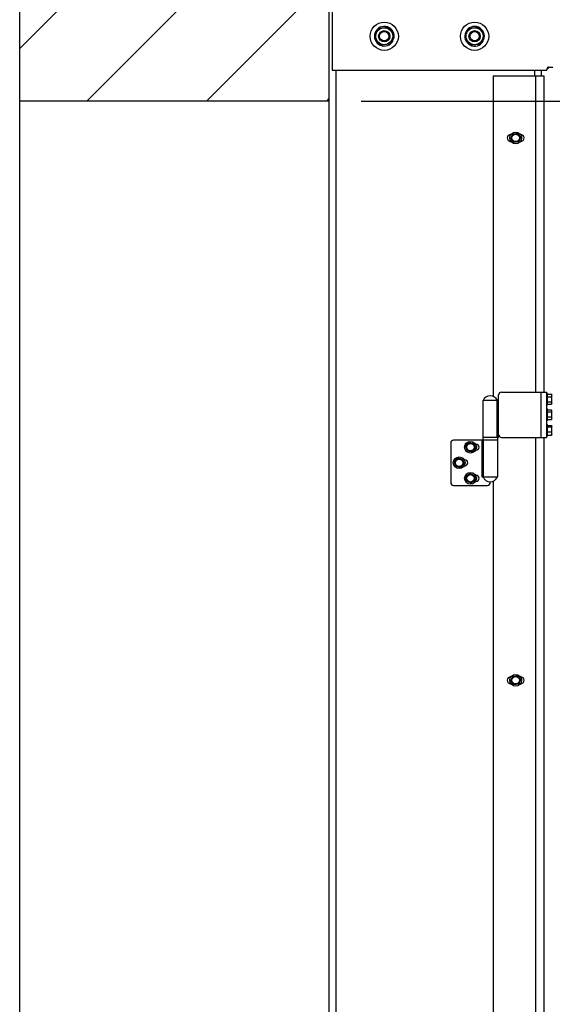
# Model space of a CAD drawing. Header units: inches. Extents: x 170 to 288, y 234 to 248.
# Tile 440 of 480: x 259.162 to 259.948, y 242.843 to 244.295. Entities that reach past the tile are written whole.
import ezdxf

# ---------------------------------------------------------------- set-up
doc = ezdxf.new("R2010")
doc.units = ezdxf.units.IN
doc.header["$LTSCALE"] = 0.25
doc.header["$MEASUREMENT"] = 0
doc.layers.add('ANNOTATIONS', color=1, linetype='Continuous')
doc.layers.add('STANDARD Z GUIDE MOTOR RH', color=7, linetype='Continuous')
doc.styles.add('ARIAL', font='arial.ttf', dxfattribs={"height": 0.09375})
doc.dimstyles.new('STANDARD$0', dxfattribs={"dimtxt": 0.09375, "dimasz": 0.09375, "dimexe": 0.03125, "dimexo": 0.046875, "dimgap": 0.09, "dimtad": 0, "dimtih": 1, "dimtoh": 1, "dimdec": 4, "dimzin": 0, "dimdsep": 46, "dimtxsty": 'ARIAL', "dimcen": 0.09, "dimadec": 0, "dimazin": 0, "dimtfac": 1, "dimtdec": 4, "dimtofl": 0, "dimtmove": 0, "dimatfit": 1, "dimfxl": 1, "dimtolj": 1, "dimtzin": 0, "dimarcsym": 0})

# ---------------------------------------------------------------- blocks, each defined once
blk = doc.blocks.new('*D44')
at = {"layer": 'ANNOTATIONS', "color": 0, "lineweight": -2, "transparency": 16777216}
for p, q in [((259.6663, 244.1753), (261.3812, 244.1753)), ((261.35, 244.0815), (261.35, 242.3905)), ((261.35, 240.2647), (261.35, 241.9557)), ((260.0725, 240.171), (261.3812, 240.171))]:
    blk.add_line(p, q, dxfattribs=at)
at = {"layer": 'ANNOTATIONS', "color": 0, "transparency": 16777216}
for points in [[(261.3343, 244.0815), (261.3656, 244.0815), (261.35, 244.1753)], [(261.3343, 240.2647), (261.3656, 240.2647), (261.35, 240.171)]]:
    blk.add_solid(points, dxfattribs=at)
at = {"layer": 'defpoints', "color": 0, "transparency": 16777216}
for p in [(259.6194, 244.1753), (261.35, 244.1753), (260.0257, 240.171)]:
    blk.add_point(p, dxfattribs=at)
at = {"layer": 'ANNOTATIONS', "color": 0, "transparency": 16777216, "insert": (261.35, 242.1731), "char_height": 0.09375, "attachment_point": 5, "style": 'ARIAL'}
blk.add_mtext('\\A1;OPENING \\PHEIGHT', dxfattribs=at)
blk = doc.blocks.new('*D45')
at = {"layer": 'ANNOTATIONS', "color": 0, "lineweight": -2, "transparency": 16777216}
for p, q in [((260.7829, 245.2238), (261.3812, 245.2238)), ((261.35, 245.1301), (261.35, 244.8381)), ((261.35, 244.269), (261.35, 244.5611)), ((259.6663, 244.1753), (261.3812, 244.1753))]:
    blk.add_line(p, q, dxfattribs=at)
at = {"layer": 'ANNOTATIONS', "color": 0, "transparency": 16777216}
for points in [[(261.3343, 245.1301), (261.3656, 245.1301), (261.35, 245.2238)], [(261.3343, 244.269), (261.3656, 244.269), (261.35, 244.1753)]]:
    blk.add_solid(points, dxfattribs=at)
at = {"layer": 'defpoints', "color": 0, "transparency": 16777216}
for p in [(260.7361, 245.2238), (261.35, 245.2238), (259.6194, 244.1753)]:
    blk.add_point(p, dxfattribs=at)
at = {"layer": 'ANNOTATIONS', "color": 0, "transparency": 16777216, "insert": (261.35, 244.6996), "char_height": 0.09375, "attachment_point": 5, "style": 'ARIAL'}
blk.add_mtext('\\A1;HEADROOM', dxfattribs=at)

msp = doc.modelspace()

# ---------------------------------------------------------------- hatches: boundary and pattern name
at = {"layer": 'STANDARD Z GUIDE MOTOR RH'}
h = msp.add_hatch(dxfattribs=at)
h.set_pattern_fill('ANSI31', color=256)
h.set_pattern_definition([(45, (74.86823, 0.0315), (-0.08838835, 0.08838835), [])])
h.paths.add_polyline_path([(259.6194, 245.60678), (259.43738, 245.60678), (259.43738, 245.53808), (259.39897, 245.67144), (259.39897, 245.60678), (259.16248, 245.60678), (259.16248, 244.17528), (259.6194, 244.17528)])

# ---------------------------------------------------------------- linework, layer by layer
for p, q in [((259.16248, 240.17095), (259.16248, 245.60678)), ((259.6194, 240.17095), (259.6194, 245.60678)), ((259.62337, 245.22095), (259.62337, 244.22095)), ((259.71243, 244.26722), (259.71428, 244.26665)), ((259.8455, 244.26646), (259.84731, 244.26577)), ((259.7117, 244.2654), (259.71344, 244.26454)), ((259.84465, 244.26469), (259.84633, 244.26372)), ((259.94077, 244.22262), (259.94077, 244.22345)), ((259.94244, 244.22512), (259.94909, 244.22512)), ((259.62337, 244.22095), (259.94045, 244.22095)), ((259.62904, 244.22095), (259.62904, 240.17095)), ((259.86107, 244.21262), (259.93587, 244.21262)), ((259.86107, 244.21262), (259.86107, 243.73993)), ((259.92227, 244.22095), (259.92227, 244.21262)), ((259.92357, 244.21262), (259.92357, 243.74595)), ((259.9319, 244.22095), (259.9319, 244.21262)), ((259.93587, 244.21262), (259.93587, 243.74595)), ((259.94045, 244.22095), (259.94045, 244.22164)), ((259.6194, 244.17528), (259.16248, 244.17528)), ((259.88748, 244.12616), (259.88711, 244.12616)), ((259.89031, 244.1269), (259.89391, 244.12718)), ((259.89751, 244.12747), (259.89955, 244.12449)), ((259.9017, 244.12616), (259.90133, 244.12616)), ((259.88711, 244.11574), (259.88748, 244.11574)), ((259.8913, 244.11443), (259.88926, 244.11741)), ((259.89849, 244.11501), (259.8949, 244.11472)), ((259.90133, 244.11574), (259.9017, 244.11574)), ((259.87337, 243.74595), (259.93984, 243.74595)), ((259.9317, 243.74595), (259.9317, 243.67928)), ((259.93984, 243.74595), (259.93984, 243.67928)), ((259.93984, 243.7442), (259.9415, 243.7442)), ((259.9415, 243.72687), (259.9415, 243.7442)), ((259.84638, 243.67512), (259.84638, 243.73345)), ((259.8692, 243.73345), (259.84638, 243.73345)), ((259.8672, 243.67928), (259.8672, 243.73345)), ((259.8692, 243.67928), (259.8692, 243.74178)), ((259.9415, 243.74275), (259.94728, 243.74275)), ((259.9415, 243.73909), (259.94728, 243.73909)), ((259.9415, 243.73187), (259.94728, 243.73187)), ((259.94728, 243.74275), (259.94784, 243.74178)), ((259.94728, 243.73909), (259.94784, 243.74092)), ((259.94728, 243.72832), (259.94784, 243.73009)), ((259.94784, 243.72928), (259.94728, 243.72832)), ((259.94784, 243.72928), (259.94784, 243.74178)), ((259.9415, 243.72687), (259.93984, 243.72687)), ((259.93984, 243.72128), (259.9415, 243.72128)), ((259.9415, 243.72832), (259.94728, 243.72832)), ((259.9415, 243.70395), (259.9415, 243.72128)), ((259.9415, 243.71981), (259.94728, 243.71981)), ((259.9415, 243.71674), (259.94728, 243.71674)), ((259.94728, 243.71674), (259.94784, 243.71828)), ((259.94744, 243.71956), (259.94744, 243.71955)), ((259.94744, 243.71955), (259.94784, 243.71887)), ((259.94784, 243.70637), (259.94784, 243.71887)), ((259.9415, 243.70395), (259.93984, 243.70395)), ((259.9415, 243.70955), (259.94728, 243.70955)), ((259.9415, 243.70543), (259.94728, 243.70543)), ((259.94728, 243.70543), (259.94784, 243.70749)), ((259.94739, 243.70571), (259.94728, 243.70543)), ((259.94784, 243.70637), (259.94744, 243.70568)), ((259.93984, 243.69837), (259.9415, 243.69837)), ((259.9415, 243.68103), (259.9415, 243.69837)), ((259.9415, 243.69673), (259.94728, 243.69673)), ((259.9415, 243.69462), (259.94728, 243.69462)), ((259.9415, 243.68758), (259.94728, 243.68758)), ((259.94728, 243.69462), (259.94784, 243.69568)), ((259.94764, 243.6963), (259.94764, 243.69629)), ((259.94764, 243.69629), (259.94784, 243.69595)), ((259.94784, 243.68345), (259.94784, 243.69595)), ((259.79854, 243.67095), (259.79854, 243.61262)), ((259.86738, 243.67512), (259.80271, 243.67512)), ((259.84455, 243.67512), (259.84455, 243.62095)), ((259.8692, 243.67928), (259.84638, 243.67928)), ((259.84655, 243.67512), (259.84655, 243.62095)), ((259.86738, 243.67928), (259.86738, 243.62095)), ((259.87337, 243.67928), (259.93984, 243.67928)), ((259.92357, 243.67928), (259.92357, 242.24928)), ((259.93587, 243.67928), (259.93587, 242.24928)), ((259.9415, 243.68103), (259.93984, 243.68103)), ((259.9415, 243.68267), (259.94728, 243.68267)), ((259.94728, 243.68267), (259.94784, 243.68512)), ((259.94756, 243.68316), (259.94728, 243.68267)), ((259.94784, 243.68345), (259.94764, 243.68311)), ((259.94764, 243.68311), (259.94764, 243.68311)), ((259.8206, 243.66592), (259.8229, 243.66869)), ((259.8231, 243.65915), (259.82185, 243.66253)), ((259.83232, 243.67025), (259.83357, 243.66687)), ((259.83482, 243.66348), (259.83252, 243.66071)), ((259.83604, 243.66912), (259.83517, 243.66912)), ((259.83517, 243.66028), (259.83604, 243.66028)), ((259.80417, 243.64399), (259.80684, 243.64641)), ((259.81639, 243.64664), (259.81715, 243.64311)), ((259.81938, 243.6462), (259.8185, 243.6462)), ((259.8057, 243.63693), (259.80494, 243.64046)), ((259.81792, 243.63958), (259.81525, 243.63716)), ((259.8185, 243.63737), (259.81938, 243.63737)), ((259.82107, 243.6217), (259.82396, 243.62387)), ((259.82194, 243.61454), (259.82151, 243.61812)), ((259.83435, 243.61603), (259.83146, 243.61387)), ((259.83348, 243.6232), (259.83392, 243.61961)), ((259.83604, 243.62328), (259.83517, 243.62328)), ((259.83517, 243.61445), (259.83604, 243.61445)), ((259.84455, 243.62095), (259.86738, 243.62095)), ((259.85688, 243.61262), (259.85688, 243.61366)), ((259.86107, 243.61447), (259.86107, 242.24326)), ((259.80271, 243.60845), (259.85271, 243.60845)), ((259.88748, 243.32616), (259.88711, 243.32616)), ((259.89025, 243.32686), (259.89385, 243.32718)), ((259.89744, 243.3275), (259.89952, 243.32454)), ((259.9017, 243.32616), (259.90133, 243.32616)), ((259.88711, 243.31574), (259.88748, 243.31574)), ((259.89136, 243.31441), (259.88929, 243.31736)), ((259.89855, 243.31505), (259.89496, 243.31473)), ((259.90133, 243.31574), (259.9017, 243.31574))]:
    msp.add_line(p, q, dxfattribs=at)
for centre, radius in [((259.70045, 244.27095), 0.02083), ((259.70045, 244.27095), 0.0125), ((259.83379, 244.27095), 0.02083), ((259.83379, 244.27095), 0.0125), ((259.70045, 244.27095), 0.00833), ((259.70045, 244.27095), 0.00681), ((259.83379, 244.27095), 0.00833), ((259.83379, 244.27095), 0.00681), ((259.8944, 244.12095), 0.00867), ((259.8944, 244.12095), 0.00625), ((259.8944, 244.12095), 0.00547), ((259.82771, 243.6647), 0.00867), ((259.82771, 243.6647), 0.00625), ((259.82771, 243.6647), 0.00547), ((259.81104, 243.64178), 0.00867), ((259.81104, 243.64178), 0.00625), ((259.81104, 243.64178), 0.00547), ((259.82771, 243.61887), 0.00867), ((259.82771, 243.61887), 0.00625), ((259.82771, 243.61887), 0.00547), ((259.8944, 243.32095), 0.00867), ((259.8944, 243.32095), 0.00625), ((259.8944, 243.32095), 0.00547)]:
    msp.add_circle(centre, radius, dxfattribs=at)
for centre, radius, start, end in [((259.70045, 244.27095), 0.01448, 342.71321, 333.71321), ((259.83379, 244.27095), 0.01448, 339.03519, 330.03519), ((259.9404, 244.22627), 0.00333, 276.31532, 339.8182), ((259.94244, 244.22345), 0.00167, 90, 180), ((259.9391, 244.22262), 0.00167, 270, 0), ((259.88711, 244.12095), 0.00521, 90, 270), ((259.9017, 244.12095), 0.00521, 270, 90), ((259.87337, 243.74178), 0.00417, 90, 180), ((259.85688, 243.72954), 0.01121, 20.44434, 159.55566), ((259.80271, 243.67095), 0.00417, 90, 180), ((259.87337, 243.68345), 0.00417, 180, 270), ((259.83604, 243.6647), 0.00442, 270, 90), ((259.81938, 243.64178), 0.00442, 270, 90), ((259.83604, 243.61887), 0.00442, 270, 90), ((259.85688, 243.62486), 0.01121, 200.44434, 339.55566), ((259.80271, 243.61262), 0.00417, 180, 270), ((259.85271, 243.61262), 0.00417, 270, 0), ((259.88711, 243.32095), 0.00521, 90, 270), ((259.9017, 243.32095), 0.00521, 270, 90)]:
    msp.add_arc(centre, radius, start, end, dxfattribs=at)
for points, knots in [([(259.68885, 244.27559), (259.68891, 244.27574), (259.68931, 244.27675), (259.69006, 244.27862), (259.69089, 244.28069), (259.69137, 244.2819), (259.69153, 244.28229)], [0, 0, 0, 0, 0.0665327, 0.4352825, 0.8145506, 1, 1, 1, 1]), ([(259.69153, 244.28229), (259.69264, 244.28245), (259.6949, 244.28278), (259.69737, 244.28313), (259.69863, 244.28332), (259.69867, 244.28332)], [0, 0, 0, 0, 0.48433747, 0.98632503, 1, 1, 1, 1]), ([(259.69867, 244.28332), (259.69967, 244.28347), (259.7017, 244.28376), (259.70407, 244.2841), (259.70542, 244.2843), (259.70581, 244.28435)], [0, 0, 0, 0, 0.4062928, 0.8272657, 1, 1, 1, 1]), ([(259.70581, 244.28435), (259.7065, 244.28347), (259.70792, 244.28168), (259.70946, 244.27972), (259.71025, 244.27871), (259.71028, 244.27868)], [0, 0, 0, 0, 0.4843369, 0.9863229, 1, 1, 1, 1]), ([(259.8225, 244.27633), (259.82257, 244.27647), (259.82304, 244.27745), (259.82391, 244.27927), (259.82486, 244.28129), (259.82542, 244.28246), (259.8256, 244.28284)], [0, 0, 0, 0, 0.06652829, 0.43527992, 0.81454726, 1, 1, 1, 1]), ([(259.8256, 244.28284), (259.82672, 244.28293), (259.829, 244.28311), (259.83149, 244.28331), (259.83276, 244.28341), (259.8328, 244.28341)], [0, 0, 0, 0, 0.48433924, 0.98632529, 1, 1, 1, 1]), ([(259.8328, 244.28341), (259.83381, 244.28349), (259.83586, 244.28365), (259.83824, 244.28384), (259.8396, 244.28395), (259.83999, 244.28398)], [0, 0, 0, 0, 0.4062916, 0.8272679, 1, 1, 1, 1]), ([(259.83999, 244.28398), (259.84063, 244.28306), (259.84192, 244.28118), (259.84334, 244.27912), (259.84406, 244.27806), (259.84408, 244.27804)], [0, 0, 0, 0, 0.4843394, 0.9863248, 1, 1, 1, 1]), ([(259.68617, 244.26889), (259.68639, 244.26946), (259.68693, 244.2708), (259.68783, 244.27304), (259.6885, 244.27473), (259.68885, 244.27559)], [0, 0, 0, 0, 0.2654576, 0.6280791, 1, 1, 1, 1]), ([(259.69063, 244.26322), (259.69001, 244.26401), (259.68874, 244.26563), (259.68726, 244.26751), (259.68641, 244.26858), (259.68617, 244.26889)], [0, 0, 0, 0, 0.4062906, 0.8272677, 1, 1, 1, 1]), ([(259.70938, 244.25961), (259.70961, 244.26018), (259.71015, 244.26152), (259.71104, 244.26376), (259.71172, 244.26545), (259.71206, 244.26631)], [0, 0, 0, 0, 0.2654576, 0.6280791, 1, 1, 1, 1]), ([(259.71028, 244.27868), (259.7109, 244.27789), (259.71217, 244.27627), (259.71365, 244.27439), (259.71449, 244.27332), (259.71474, 244.27301)], [0, 0, 0, 0, 0.4062947, 0.8272662, 1, 1, 1, 1]), ([(259.71206, 244.26631), (259.71212, 244.26646), (259.71252, 244.26747), (259.71327, 244.26934), (259.7141, 244.27141), (259.71458, 244.27262), (259.71474, 244.27301)], [0, 0, 0, 0, 0.0665327, 0.4352825, 0.8145506, 1, 1, 1, 1]), ([(259.8194, 244.26981), (259.81966, 244.27036), (259.82028, 244.27167), (259.82132, 244.27384), (259.8221, 244.27549), (259.8225, 244.27633)], [0, 0, 0, 0, 0.265459, 0.6280754, 1, 1, 1, 1]), ([(259.82349, 244.26386), (259.82292, 244.2647), (259.82175, 244.26639), (259.8204, 244.26836), (259.81962, 244.26948), (259.8194, 244.26981)], [0, 0, 0, 0, 0.4062939, 0.8272674, 1, 1, 1, 1]), ([(259.84408, 244.27804), (259.84466, 244.2772), (259.84582, 244.27551), (259.84718, 244.27354), (259.84795, 244.27242), (259.84818, 244.27209)], [0, 0, 0, 0, 0.4062922, 0.8272656, 1, 1, 1, 1]), ([(259.84507, 244.26558), (259.84514, 244.26573), (259.84561, 244.2667), (259.84648, 244.26852), (259.84744, 244.27054), (259.84799, 244.27171), (259.84818, 244.27209)], [0, 0, 0, 0, 0.06653406, 0.43528405, 0.81455192, 1, 1, 1, 1]), ([(259.6951, 244.25755), (259.6944, 244.25843), (259.69299, 244.26023), (259.69144, 244.26219), (259.69065, 244.26319), (259.69063, 244.26322)], [0, 0, 0, 0, 0.4843405, 0.9863245, 1, 1, 1, 1]), ([(259.70224, 244.25858), (259.70124, 244.25843), (259.6992, 244.25814), (259.69684, 244.2578), (259.69549, 244.2576), (259.6951, 244.25755)], [0, 0, 0, 0, 0.4062925, 0.8272676, 1, 1, 1, 1]), ([(259.70938, 244.25961), (259.70827, 244.25945), (259.70601, 244.25912), (259.70354, 244.25877), (259.70227, 244.25858), (259.70224, 244.25858)], [0, 0, 0, 0, 0.48434, 0.9863276, 1, 1, 1, 1]), ([(259.82758, 244.25792), (259.82694, 244.25884), (259.82565, 244.26073), (259.82423, 244.26278), (259.82351, 244.26384), (259.82349, 244.26386)], [0, 0, 0, 0, 0.48434221, 0.98632905, 1, 1, 1, 1]), ([(259.83478, 244.25849), (259.83377, 244.25841), (259.83172, 244.25825), (259.82933, 244.25806), (259.82798, 244.25795), (259.82758, 244.25792)], [0, 0, 0, 0, 0.4062927, 0.8272679, 1, 1, 1, 1]), ([(259.84197, 244.25906), (259.84085, 244.25897), (259.83857, 244.25879), (259.83609, 244.25859), (259.83481, 244.25849), (259.83478, 244.25849)], [0, 0, 0, 0, 0.48433924, 0.98632529, 1, 1, 1, 1]), ([(259.84197, 244.25906), (259.84223, 244.25961), (259.84285, 244.26092), (259.84389, 244.26309), (259.84468, 244.26474), (259.84507, 244.26558)], [0, 0, 0, 0, 0.2654602, 0.6280811, 1, 1, 1, 1]), ([(259.88721, 244.12038), (259.88734, 244.12065), (259.88785, 244.12172), (259.88837, 244.12282), (259.88876, 244.12364)], [0, 0, 0, 0, 0.2575483, 1, 1, 1, 1]), ([(259.88876, 244.12364), (259.8889, 244.12393), (259.88943, 244.12504), (259.88994, 244.12611), (259.89031, 244.1269)], [0, 0, 0, 0, 0.268632, 1, 1, 1, 1]), ([(259.89391, 244.12718), (259.89399, 244.12719), (259.89521, 244.12728), (259.8964, 244.12738), (259.89751, 244.12747)], [0, 0, 0, 0, 0.0702011, 1, 1, 1, 1]), ([(259.89955, 244.12449), (259.8996, 244.12442), (259.90029, 244.12342), (259.90097, 244.12244), (259.9016, 244.12152)], [0, 0, 0, 0, 0.0701985, 1, 1, 1, 1]), ([(259.9016, 244.12152), (259.90122, 244.12074), (259.90071, 244.11966), (259.90019, 244.11856), (259.90005, 244.11826)], [0, 0, 0, 0, 0.7313728, 1, 1, 1, 1]), ([(259.88926, 244.11741), (259.88921, 244.11748), (259.88852, 244.11848), (259.88784, 244.11947), (259.88721, 244.12038)], [0, 0, 0, 0, 0.0701982, 1, 1, 1, 1]), ([(259.8949, 244.11472), (259.89481, 244.11471), (259.8936, 244.11462), (259.89241, 244.11452), (259.8913, 244.11443)], [0, 0, 0, 0, 0.0702012, 1, 1, 1, 1]), ([(259.90005, 244.11826), (259.89966, 244.11744), (259.89913, 244.11634), (259.89863, 244.11528), (259.89849, 244.11501)], [0, 0, 0, 0, 0.742453, 1, 1, 1, 1]), ([(259.94784, 243.74092), (259.94784, 243.74096), (259.94783, 243.74158), (259.94754, 243.74219), (259.94728, 243.74275)], [0, 0, 0, 0, 0.0702059, 1, 1, 1, 1]), ([(259.94784, 243.73548), (259.94783, 243.73581), (259.9478, 243.73703), (259.9475, 243.73822), (259.94728, 243.73909)], [0, 0, 0, 0, 0.2686301, 1, 1, 1, 1]), ([(259.94728, 243.73187), (259.94736, 243.73217), (259.94769, 243.73335), (259.94777, 243.73457), (259.94784, 243.73548)], [0, 0, 0, 0, 0.2575468, 1, 1, 1, 1]), ([(259.94784, 243.73009), (259.94784, 243.73014), (259.94783, 243.73074), (259.94754, 243.73132), (259.94728, 243.73187)], [0, 0, 0, 0, 0.0701984, 1, 1, 1, 1]), ([(259.94784, 243.71315), (259.94783, 243.71347), (259.9478, 243.71469), (259.9475, 243.71588), (259.94728, 243.71674)], [0, 0, 0, 0, 0.2686322, 1, 1, 1, 1]), ([(259.94784, 243.71828), (259.94784, 243.71831), (259.94783, 243.71873), (259.9476, 243.71915), (259.94739, 243.71952)], [0, 0, 0, 0, 0.0863018, 1, 1, 1, 1]), ([(259.94728, 243.70955), (259.94736, 243.70985), (259.94769, 243.71103), (259.94777, 243.71224), (259.94784, 243.71315)], [0, 0, 0, 0, 0.2575505, 1, 1, 1, 1]), ([(259.94784, 243.70749), (259.94784, 243.70754), (259.94783, 243.70823), (259.94754, 243.70892), (259.94728, 243.70955)], [0, 0, 0, 0, 0.0702233, 1, 1, 1, 1]), ([(259.94784, 243.69568), (259.94784, 243.6957), (259.94783, 243.69606), (259.94754, 243.69641), (259.94728, 243.69673)], [0, 0, 0, 0, 0.0702246, 1, 1, 1, 1]), ([(259.94784, 243.6911), (259.94783, 243.69142), (259.9478, 243.69261), (259.9475, 243.69377), (259.94728, 243.69462)], [0, 0, 0, 0, 0.2686287, 1, 1, 1, 1]), ([(259.94728, 243.68758), (259.94736, 243.68788), (259.94769, 243.68902), (259.94777, 243.69021), (259.94784, 243.6911)], [0, 0, 0, 0, 0.2575411, 1, 1, 1, 1]), ([(259.94784, 243.68512), (259.94784, 243.68518), (259.94783, 243.68601), (259.94754, 243.68683), (259.94728, 243.68758)], [0, 0, 0, 0, 0.0701821, 1, 1, 1, 1]), ([(259.8229, 243.66869), (259.82296, 243.66876), (259.82374, 243.6697), (259.8245, 243.67062), (259.82521, 243.67147)], [0, 0, 0, 0, 0.0701974, 1, 1, 1, 1]), ([(259.82521, 243.67147), (259.82606, 243.67132), (259.82724, 243.67112), (259.82844, 243.67092), (259.82876, 243.67086)], [0, 0, 0, 0, 0.7313678, 1, 1, 1, 1]), ([(259.82876, 243.67086), (259.82966, 243.67071), (259.83086, 243.6705), (259.83202, 243.6703), (259.83232, 243.67025)], [0, 0, 0, 0, 0.7424522, 1, 1, 1, 1]), ([(259.82185, 243.66253), (259.82182, 243.66261), (259.8214, 243.66376), (259.82098, 243.66488), (259.8206, 243.66592)], [0, 0, 0, 0, 0.07019851, 1, 1, 1, 1]), ([(259.82666, 243.65854), (259.82633, 243.6586), (259.82513, 243.6588), (259.82396, 243.659), (259.8231, 243.65915)], [0, 0, 0, 0, 0.2686274, 1, 1, 1, 1]), ([(259.83021, 243.65793), (259.82992, 243.65798), (259.82876, 243.65818), (259.82755, 243.65839), (259.82666, 243.65854)], [0, 0, 0, 0, 0.2575462, 1, 1, 1, 1]), ([(259.83252, 243.66071), (259.83246, 243.66064), (259.83169, 243.6597), (259.83092, 243.65879), (259.83021, 243.65793)], [0, 0, 0, 0, 0.0701971, 1, 1, 1, 1]), ([(259.83357, 243.66687), (259.8336, 243.66679), (259.83403, 243.66565), (259.83444, 243.66453), (259.83482, 243.66348)], [0, 0, 0, 0, 0.07019851, 1, 1, 1, 1]), ([(259.80494, 243.64046), (259.80492, 243.64054), (259.80466, 243.64173), (259.80441, 243.6429), (259.80417, 243.64399)], [0, 0, 0, 0, 0.0701961, 1, 1, 1, 1]), ([(259.80684, 243.64641), (259.80691, 243.64647), (259.80781, 243.64729), (259.80869, 243.64809), (259.80951, 243.64884)], [0, 0, 0, 0, 0.0701986, 1, 1, 1, 1]), ([(259.80951, 243.64884), (259.81034, 243.64857), (259.81148, 243.64821), (259.81264, 243.64784), (259.81295, 243.64774)], [0, 0, 0, 0, 0.7313665, 1, 1, 1, 1]), ([(259.81295, 243.64774), (259.81382, 243.64746), (259.81498, 243.64709), (259.8161, 243.64673), (259.81639, 243.64664)], [0, 0, 0, 0, 0.74245117, 1, 1, 1, 1]), ([(259.81715, 243.64311), (259.81717, 243.64303), (259.81743, 243.64183), (259.81768, 243.64067), (259.81792, 243.63958)], [0, 0, 0, 0, 0.070201, 1, 1, 1, 1]), ([(259.80914, 243.63583), (259.80882, 243.63593), (259.80766, 243.6363), (259.80653, 243.63667), (259.8057, 243.63693)], [0, 0, 0, 0, 0.2686335, 1, 1, 1, 1]), ([(259.81257, 243.63473), (259.81229, 243.63482), (259.81117, 243.63518), (259.81, 243.63556), (259.80914, 243.63583)], [0, 0, 0, 0, 0.25754883, 1, 1, 1, 1]), ([(259.81525, 243.63716), (259.81518, 243.6371), (259.81428, 243.63628), (259.8134, 243.63548), (259.81257, 243.63473)], [0, 0, 0, 0, 0.070195, 1, 1, 1, 1]), ([(259.82151, 243.61812), (259.8215, 243.6182), (259.82135, 243.61941), (259.82121, 243.6206), (259.82107, 243.6217)], [0, 0, 0, 0, 0.0702021, 1, 1, 1, 1]), ([(259.82526, 243.61312), (259.82495, 243.61325), (259.82383, 243.61373), (259.82274, 243.6142), (259.82194, 243.61454)], [0, 0, 0, 0, 0.2686342, 1, 1, 1, 1]), ([(259.82396, 243.62387), (259.82403, 243.62392), (259.825, 243.62465), (259.82596, 243.62537), (259.82685, 243.62603)], [0, 0, 0, 0, 0.0701979, 1, 1, 1, 1]), ([(259.82857, 243.6117), (259.8283, 243.61182), (259.82721, 243.61228), (259.82609, 243.61276), (259.82526, 243.61312)], [0, 0, 0, 0, 0.2575485, 1, 1, 1, 1]), ([(259.82685, 243.62603), (259.82765, 243.62569), (259.82874, 243.62522), (259.82986, 243.62474), (259.83017, 243.62461)], [0, 0, 0, 0, 0.7313693, 1, 1, 1, 1]), ([(259.83146, 243.61387), (259.83139, 243.61382), (259.83042, 243.61308), (259.82946, 243.61237), (259.82857, 243.6117)], [0, 0, 0, 0, 0.07019494, 1, 1, 1, 1]), ([(259.83017, 243.62461), (259.831, 243.62426), (259.83212, 243.62378), (259.83321, 243.62332), (259.83348, 243.6232)], [0, 0, 0, 0, 0.7424527, 1, 1, 1, 1]), ([(259.83392, 243.61961), (259.83393, 243.61953), (259.83407, 243.61832), (259.83421, 243.61713), (259.83435, 243.61603)], [0, 0, 0, 0, 0.0701968, 1, 1, 1, 1]), ([(259.88722, 243.32031), (259.88734, 243.32058), (259.88784, 243.32165), (259.88835, 243.32276), (259.88873, 243.32358)], [0, 0, 0, 0, 0.2575535, 1, 1, 1, 1]), ([(259.88873, 243.32358), (259.88887, 243.32388), (259.88939, 243.32499), (259.88989, 243.32607), (259.89025, 243.32686)], [0, 0, 0, 0, 0.2686369, 1, 1, 1, 1]), ([(259.89385, 243.32718), (259.89393, 243.32718), (259.89515, 243.32729), (259.89634, 243.3274), (259.89744, 243.3275)], [0, 0, 0, 0, 0.0701947, 1, 1, 1, 1]), ([(259.89952, 243.32454), (259.89957, 243.32447), (259.90027, 243.32348), (259.90095, 243.3225), (259.90159, 243.32159)], [0, 0, 0, 0, 0.0701959, 1, 1, 1, 1]), ([(259.88929, 243.31736), (259.88924, 243.31743), (259.88854, 243.31842), (259.88785, 243.3194), (259.88722, 243.32031)], [0, 0, 0, 0, 0.0701959, 1, 1, 1, 1]), ([(259.89496, 243.31473), (259.89487, 243.31472), (259.89366, 243.31461), (259.89247, 243.3145), (259.89136, 243.31441)], [0, 0, 0, 0, 0.0701947, 1, 1, 1, 1]), ([(259.90007, 243.31832), (259.89969, 243.3175), (259.89918, 243.31639), (259.89868, 243.31532), (259.89855, 243.31505)], [0, 0, 0, 0, 0.7424477, 1, 1, 1, 1]), ([(259.90159, 243.32159), (259.90123, 243.3208), (259.90072, 243.31972), (259.90021, 243.31862), (259.90007, 243.31832)], [0, 0, 0, 0, 0.7313664, 1, 1, 1, 1])]:
    msp.add_open_spline(points, degree=3, knots=knots, dxfattribs=at)

# ---------------------------------------------------------------- dimensions: what is measured, and where the dimension line sits
at = {"layer": 'ANNOTATIONS'}
for base, p1, p2, text, picture, middle in [((261.34997, 245.22383), (259.6194, 244.17528), (260.73607, 245.22383), 'HEADROOM', '*D45', (261.34997, 244.69956)), ((261.34997, 244.17528), (260.02565, 240.17095), (259.6194, 244.17528), 'OPENING \\PHEIGHT', '*D44', (261.34997, 242.17312))]:
    dim = msp.add_linear_dim(base=base, p1=p1, p2=p2, angle=90, text=text, dimstyle='STANDARD$0', dxfattribs=at)
    dim.commit()
    dim.dimension.update_dxf_attribs({"geometry": picture, "text_midpoint": middle})

doc.saveas('drawing.dxf')
